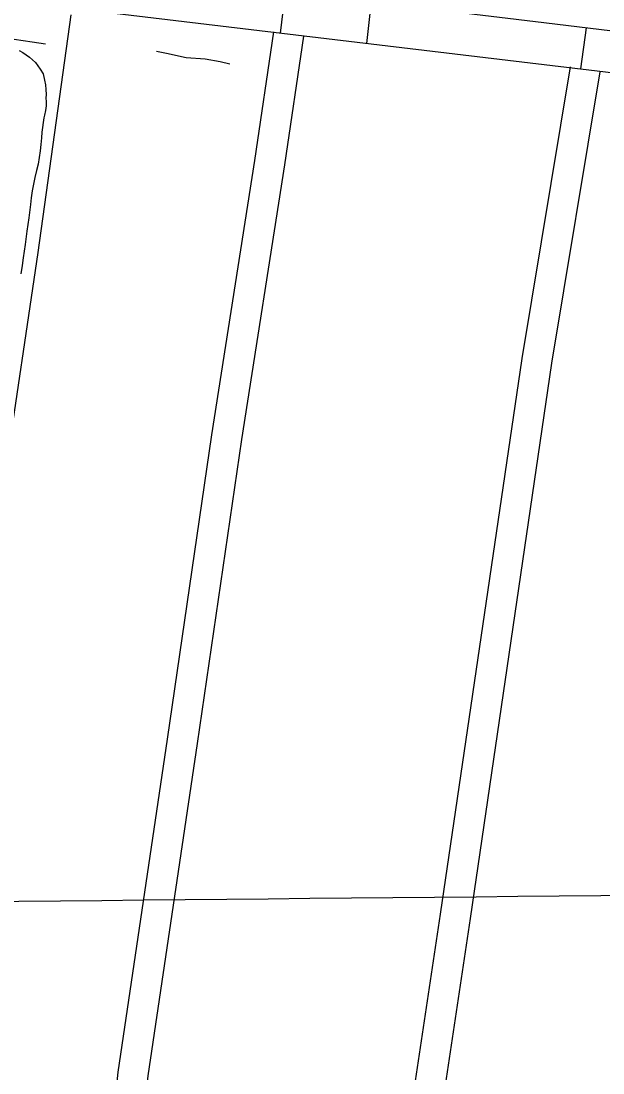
# Model space of a CAD drawing. Extents: x 3625074 to 3663148, y 511451 to 537151.
# Drawn here: x 3637785 to 3638362, y 522833 to 523877 of the extents above; entities that cross this region are included whole.
import ezdxf

# ---------------------------------------------------------------- set-up
doc = ezdxf.new("R2010")
doc.units = 0
for name, color, linetype in [('V-GRID-MAJR', 7, 'Continuous'), ('V-ROAD-CNTR', 7, 'Continuous'), ('V-TOPO-SHOR', 7, 'Continuous')]:
    doc.layers.add(name, color=color, linetype=linetype)

msp = doc.modelspace()

# ---------------------------------------------------------------- linework, layer by layer
at = {"layer": 'V-GRID-MAJR'}
msp.add_spline([(3629245.8, 522920.7), (3634524.6, 522971.8), (3639803.4, 523023.6), (3645082.2, 523076.2)], degree=3, dxfattribs=at)
at = {"layer": 'V-ROAD-CNTR'}
for p, q in [((3638046.9, 523906.9), (3638042, 523865.1)), ((3638132.2, 523896.5), (3638127.4, 523854.9)), ((3638345.3, 523870.5), (3638339.8, 523829.6))]:
    msp.add_line(p, q, dxfattribs=at)
for points in [[(3635982, 524666.2), (3636088.8, 524548.9), (3636243.8, 524429.2), (3636475.2, 524260.9), (3636602.5, 524179.9), (3636698.3, 524123.2), (3636858.8, 524063.7), (3637044.5, 524031.1), (3637233.3, 524007.3), (3637402.5, 523987.3), (3637787.3, 523940.2), (3638020.3, 523910.2), (3638295.1, 523876.7), (3638551.9, 523845.4)], [(3635951.8, 524624.8), (3636056.9, 524506.7), (3636106.6, 524467.1), (3636215.3, 524384.2), (3636351.1, 524289.5), (3636494.8, 524189.8), (3636590.7, 524122), (3636683, 524073.4), (3636798.2, 524031.3), (3636880.7, 524007.3), (3637031.2, 523988.4), (3637395.7, 523943.8), (3637810.9, 523892.7), (3638215, 523844.5), (3638497.6, 523810.8)], [(3637834.1, 523883.4), (3637801.6, 523647.4), (3637768.6, 523426.5), (3637746.4, 523253.1)], [(3638035.3, 523866.3), (3638016.5, 523738.8), (3637973.7, 523466.4), (3637929.8, 523164.6), (3637880.9, 522834), (3637877.5, 522801.9), (3637884.8, 522776.2), (3637904.1, 522754.8), (3637936.7, 522742.5)], [(3638064.9, 523862), (3638046.1, 523734.3), (3638003.4, 523461.9), (3637959.5, 523160.2), (3637910.7, 522830.2), (3637908, 522804.5), (3637911.7, 522791.1), (3637921.5, 522780.3), (3637941.1, 522772.9), (3637974.6, 522770.7), (3638128.1, 522754.5), (3638166.5, 522749.1)], [(3637783.1, 523847.7), (3637786.7, 523845.9), (3637790, 523843.7), (3637793.2, 523841.3), (3637796.2, 523838.7), (3637799, 523835.8), (3637801.5, 523832.7), (3637803.8, 523829.4), (3637806.6, 523824.6), (3637808.2, 523818.4), (3637809, 523813.7), (3637809.5, 523809), (3637809.6, 523804.3), (3637809.5, 523800.7), (3637809.7, 523797.4), (3637809.6, 523792.8), (3637809, 523788.3), (3637808.1, 523783.8), (3637807.3, 523781.1), (3637805.4, 523766.9), (3637805.1, 523761.3), (3637804.6, 523754.7), (3637803.8, 523748.2), (3637802.9, 523741.7), (3637801.7, 523735.2), (3637800.3, 523728.8), (3637798.6, 523721.8), (3637797.2, 523715.2), (3637796, 523708.5), (3637795, 523701.8), (3637794.1, 523694.9), (3637792.5, 523681.7), (3637790.7, 523668.4), (3637788.9, 523655.2), (3637786.9, 523642.2), (3637785.9, 523634.4), (3637784.6, 523626.3)], [(3638174.2, 522812.2), (3638200.9, 522990.8), (3638281.8, 523542.3), (3638329.8, 523831.5)], [(3638203.8, 522807.9), (3638230.6, 522986.4), (3638311.5, 523537.7), (3638359.4, 523826.6)]]:
    msp.add_lwpolyline(points, dxfattribs=at)
at = {"layer": 'V-TOPO-SHOR'}
for points in [[(3637809, 523854.1), (3637795.7, 523856), (3637778, 523858.7), (3637762.7, 523860.4), (3637742, 523863.6), (3637721.3, 523865.7), (3637705.2, 523868.2), (3637688.3, 523871), (3637676.9, 523873.4), (3637655.4, 523875.8), (3637639.1, 523878.1), (3637629.4, 523879.8), (3637613.8, 523881.3), (3637603.5, 523882.6), (3637590.8, 523884.1)], [(3637992.1, 523834.4), (3637982.5, 523836.5), (3637967.4, 523839.2), (3637948.7, 523840.7), (3637929, 523844.8), (3637919.1, 523846.7)]]:
    msp.add_lwpolyline(points, dxfattribs=at)

doc.saveas('drawing.dxf')
